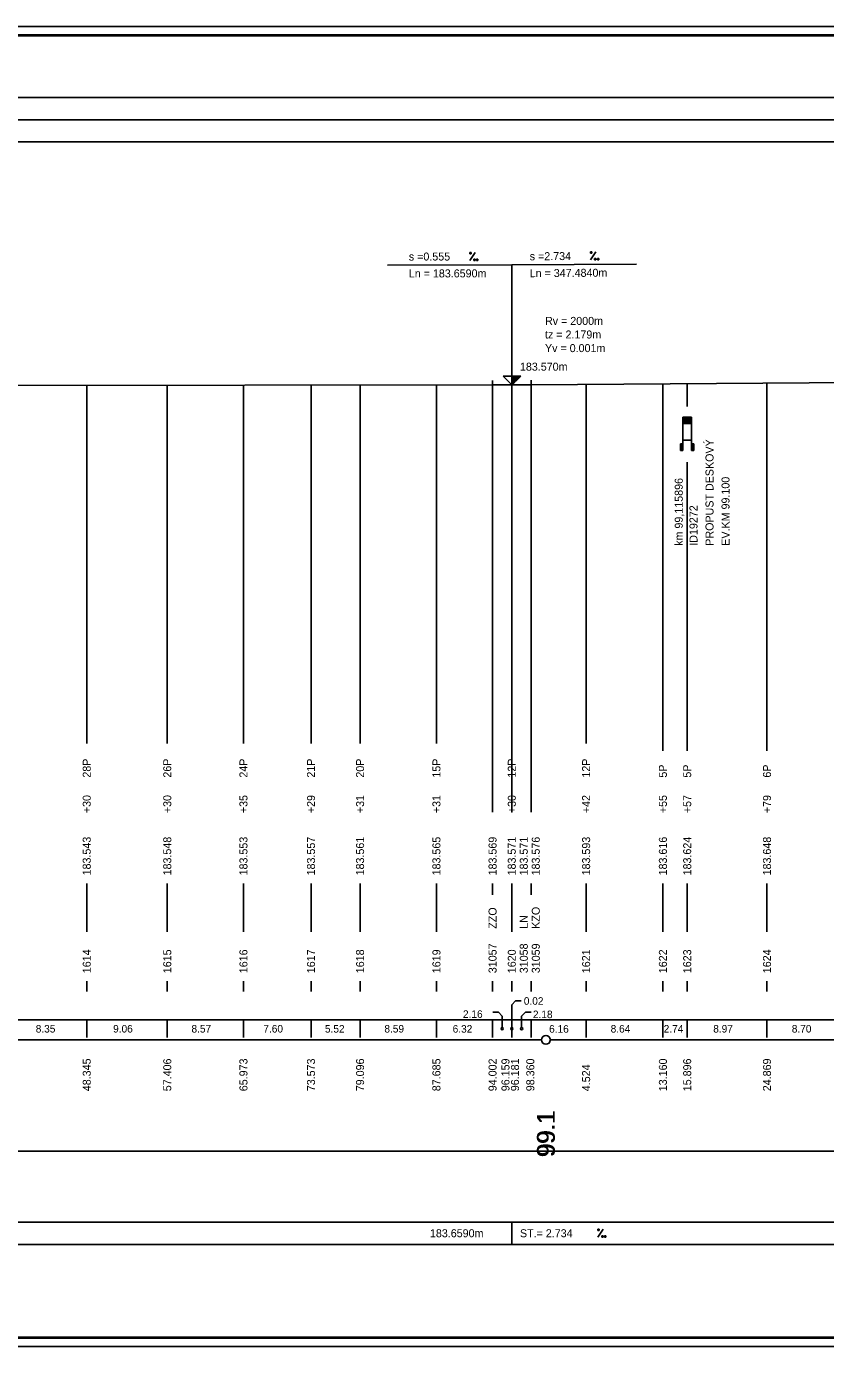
# Model space of a CAD drawing. Extents: x 0 to 10087, y -805 to 297.
# Drawn here: x 5463.1 to 5642.9, y 0 to 297 of the extents above; entities that cross this region are included whole.
import ezdxf

# ---------------------------------------------------------------- set-up
doc = ezdxf.new("R2010")
doc.units = 0
for name, color, linetype in [('CARKY_HODNOT', 7, 'Continuous'), ('KRIV1_CARA', 7, 'Continuous'), ('NIVELETA_CARA', 7, 'Continuous'), ('NIVELETA_TEXT', 7, 'Continuous'), ('OBJEKTY_TEXT', 7, 'Continuous'), ('OBJEKTY_TVAR', 7, 'Continuous'), ('RAM', 7, 'Continuous'), ('REZERVA', 7, 'Continuous'), ('STAN_CARA', 7, 'Continuous'), ('STAN_PAS', 7, 'Continuous'), ('STAN_TEXT', 7, 'Continuous'), ('TEXT', 7, 'Continuous'), ('TXT_C_BODU', 7, 'Continuous')]:
    doc.layers.add(name, color=color, linetype=linetype)

msp = doc.modelspace()

# ---------------------------------------------------------------- linework, layer by layer
at = {"layer": 'CARKY_HODNOT'}
for p, q in [((5476.69, 138.35), (5476.69, 216.22)), ((5494.81, 138.35), (5494.81, 216.24)), ((5511.95, 138.35), (5511.95, 216.27)), ((5527.15, 138.35), (5527.15, 216.29)), ((5538.19, 138.35), (5538.19, 216.3)), ((5555.37, 138.35), (5555.37, 216.33)), ((5568, 138.35), (5568, 216.34)), ((5572.32, 138.35), (5572.32, 216.36)), ((5572.36, 138.35), (5572.36, 216.36)), ((5576.72, 138.35), (5576.72, 216.38)), ((5589.05, 138.35), (5589.05, 216.46)), ((5606.32, 138.35), (5606.32, 216.58)), ((5611.79, 211.5), (5611.79, 216.62)), ((5629.74, 138.35), (5629.74, 216.74)), ((5611.79, 138.35), (5611.79, 199)), ((5476.69, 135.65), (5476.69, 138.35)), ((5494.81, 135.65), (5494.81, 138.35)), ((5511.95, 135.65), (5511.95, 138.35)), ((5527.15, 135.65), (5527.15, 138.35)), ((5538.19, 135.65), (5538.19, 138.35)), ((5555.37, 135.65), (5555.37, 138.35)), ((5568, 126.2), (5568, 138.35)), ((5572.32, 135.65), (5572.32, 138.35)), ((5572.36, 126.2), (5572.36, 138.35)), ((5576.72, 126.2), (5576.72, 138.35)), ((5589.05, 135.65), (5589.05, 138.35)), ((5606.32, 134), (5606.32, 138.35)), ((5611.79, 134), (5611.79, 138.35)), ((5629.74, 134), (5629.74, 138.35)), ((5568, 120.25), (5568, 126.2)), ((5572.36, 120.25), (5572.36, 126.2)), ((5576.72, 120.25), (5576.72, 126.2)), ((5476.69, 93.3), (5476.69, 104.2)), ((5494.81, 93.3), (5494.81, 104.2)), ((5511.95, 93.3), (5511.95, 104.2)), ((5527.15, 93.3), (5527.15, 104.2)), ((5538.19, 93.3), (5538.19, 104.2)), ((5555.37, 93.3), (5555.37, 104.2)), ((5568, 101.65), (5568, 104.2)), ((5572.32, 93.3), (5572.32, 104.2)), ((5572.36, 100), (5572.36, 104.2)), ((5576.72, 101.65), (5576.72, 104.2)), ((5589.05, 93.3), (5589.05, 104.2)), ((5606.32, 93.3), (5606.32, 104.2)), ((5611.79, 93.3), (5611.79, 104.2)), ((5629.74, 93.3), (5629.74, 104.2)), ((5476.69, 79.9), (5476.69, 82.2)), ((5494.81, 79.9), (5494.81, 82.2)), ((5511.95, 79.9), (5511.95, 82.2)), ((5527.15, 79.9), (5527.15, 82.2)), ((5538.19, 79.9), (5538.19, 82.2)), ((5555.37, 79.9), (5555.37, 82.2)), ((5568, 79.9), (5568, 82.2)), ((5572.32, 79.9), (5572.32, 82.2)), ((5572.36, 79.9), (5572.36, 82.2)), ((5576.72, 79.9), (5576.72, 82.2)), ((5589.05, 79.9), (5589.05, 82.2)), ((5606.32, 79.9), (5606.32, 82.2)), ((5611.79, 79.9), (5611.79, 82.2)), ((5629.74, 79.9), (5629.74, 82.2))]:
    msp.add_line(p, q, dxfattribs=at)
at = {"layer": 'KRIV1_CARA'}
msp.add_line((5093.47, 44), (6545.11, 44), dxfattribs=at)
at = {"layer": 'NIVELETA_CARA'}
for p, q in [((300, 281), (8321.33, 281)), ((300, 276), (8321.33, 276)), ((300, 271), (8321.33, 271)), ((5572.36, 243.35), (5600.36, 243.54)), ((5572.36, 243.35), (5544.36, 243.31)), ((5572.36, 216.35), (5572.36, 243.35)), ((5576.72, 216.38), (6267.07, 221.1)), ((5568, 216.34), (5568, 217.34)), ((5572.36, 216.35), (5570.36, 218.35)), ((5570.36, 218.35), (5574.36, 218.35)), ((5572.36, 216.35), (5572.36, 218.35)), ((5574.36, 218.35), (5572.36, 216.35)), ((5572.43, 216.42), (5572.43, 218.35)), ((5572.5, 216.48), (5572.5, 218.35)), ((5572.56, 216.55), (5572.56, 218.35)), ((5572.63, 216.62), (5572.63, 218.35)), ((5572.7, 216.68), (5572.7, 218.35)), ((5572.76, 216.75), (5572.76, 218.35)), ((5572.83, 216.82), (5572.83, 218.35)), ((5572.9, 216.88), (5572.9, 218.35)), ((5572.96, 216.95), (5572.96, 218.35)), ((5573.03, 217.02), (5573.03, 218.35)), ((5573.1, 217.08), (5573.1, 218.35)), ((5573.16, 217.15), (5573.16, 218.35)), ((5573.23, 217.22), (5573.23, 218.35)), ((5573.3, 217.28), (5573.3, 218.35)), ((5573.36, 217.35), (5573.36, 218.35)), ((5573.43, 217.42), (5573.43, 218.35)), ((5573.5, 217.48), (5573.5, 218.35)), ((5573.56, 217.55), (5573.56, 218.35)), ((5573.63, 217.62), (5573.63, 218.35)), ((5573.7, 217.68), (5573.7, 218.35)), ((5573.76, 217.75), (5573.76, 218.35)), ((5573.83, 217.82), (5573.83, 218.35)), ((5573.9, 217.88), (5573.9, 218.35)), ((5573.96, 217.95), (5573.96, 218.35)), ((5574.03, 218.02), (5574.03, 218.35)), ((5574.1, 218.08), (5574.1, 218.35)), ((5574.16, 218.15), (5574.16, 218.35)), ((5574.23, 218.22), (5574.23, 218.35)), ((5574.3, 218.28), (5574.3, 218.35)), ((5576.72, 216.38), (5576.72, 217.38)), ((5206.61, 215.84), (5568, 216.34)), ((5568, 216.34), (5572.36, 216.35)), ((5568, 216.34), (5568.5, 216.34)), ((5568.5, 216.34), (5569, 216.35)), ((5569, 216.35), (5569.5, 216.35)), ((5569.5, 216.35), (5569.56, 216.35)), ((5572.36, 216.35), (5576.72, 216.38)), ((5575.16, 216.37), (5575.66, 216.37)), ((5575.66, 216.37), (5576.16, 216.38)), ((5576.16, 216.38), (5576.66, 216.38)), ((5576.66, 216.38), (5576.72, 216.38)), ((500, 28), (8321.33, 28)), ((5572.36, 23), (5572.36, 28)), ((500, 23), (8321.33, 23))]:
    msp.add_line(p, q, dxfattribs=at)
at = {"layer": 'NIVELETA_TEXT'}
for p, q in [((5562.86, 244.34), (5564.05, 246.13)), ((5562.86, 246.13), (5562.86, 245.84)), ((5562.87, 246.13), (5562.86, 246.13)), ((5562.86, 245.84), (5563.16, 245.84)), ((5563.16, 246.13), (5562.87, 246.13)), ((5563.16, 245.84), (5563.16, 246.13)), ((5563.77, 244.64), (5563.77, 244.34)), ((5563.78, 244.64), (5563.77, 244.63)), ((5563.77, 244.34), (5564.07, 244.34)), ((5564.07, 244.64), (5563.78, 244.64)), ((5564.07, 244.34), (5564.07, 244.64)), ((5564.39, 244.64), (5564.39, 244.34)), ((5564.68, 244.64), (5564.39, 244.64)), ((5564.39, 244.64), (5564.39, 244.63)), ((5564.39, 244.34), (5564.68, 244.34)), ((5564.68, 244.34), (5564.68, 244.64)), ((5590.05, 246.27), (5590.05, 245.97)), ((5590.06, 246.27), (5590.05, 246.26)), ((5590.05, 245.97), (5590.35, 245.97)), ((5590.06, 244.47), (5591.24, 246.28)), ((5590.35, 246.27), (5590.06, 246.27)), ((5590.35, 245.97), (5590.35, 246.27)), ((5590.97, 244.78), (5590.97, 244.48)), ((5590.98, 244.78), (5590.97, 244.77)), ((5590.97, 244.48), (5591.27, 244.48)), ((5591.27, 244.78), (5590.98, 244.78)), ((5591.27, 244.48), (5591.27, 244.78)), ((5591.58, 244.78), (5591.59, 244.48)), ((5591.59, 244.78), (5591.58, 244.78)), ((5591.88, 244.78), (5591.59, 244.78)), ((5591.59, 244.48), (5591.88, 244.49)), ((5591.88, 244.49), (5591.88, 244.78)), ((5591.66, 24.6), (5592.85, 26.4)), ((5591.66, 26.4), (5591.66, 26.1)), ((5591.67, 26.4), (5591.66, 26.39)), ((5591.66, 26.1), (5591.96, 26.1)), ((5591.96, 26.4), (5591.67, 26.4)), ((5591.96, 26.1), (5591.96, 26.4)), ((5592.57, 24.9), (5592.57, 24.6)), ((5592.58, 24.9), (5592.57, 24.89)), ((5592.57, 24.6), (5592.87, 24.6)), ((5592.87, 24.9), (5592.58, 24.9)), ((5592.87, 24.6), (5592.87, 24.9)), ((5593.19, 24.9), (5593.19, 24.6)), ((5593.48, 24.9), (5593.19, 24.9)), ((5593.19, 24.9), (5593.19, 24.89)), ((5593.19, 24.6), (5593.48, 24.6)), ((5593.48, 24.6), (5593.48, 24.9))]:
    msp.add_line(p, q, dxfattribs=at)
at = {"layer": 'OBJEKTY_TVAR'}
for p, q in [((5610.79, 201.62), (5610.79, 209.12)), ((5610.79, 209.12), (5612.79, 209.12)), ((5610.79, 209.07), (5612.79, 209.07)), ((5610.79, 209.02), (5612.79, 209.02)), ((5610.79, 208.97), (5612.79, 208.97)), ((5610.79, 208.92), (5612.79, 208.92)), ((5610.79, 208.87), (5612.79, 208.87)), ((5610.79, 208.82), (5612.79, 208.82)), ((5610.79, 208.77), (5612.79, 208.77)), ((5610.79, 208.72), (5612.79, 208.72)), ((5610.79, 208.67), (5612.79, 208.67)), ((5610.79, 208.62), (5612.79, 208.62)), ((5610.79, 208.57), (5612.79, 208.57)), ((5610.79, 208.52), (5612.79, 208.52)), ((5610.79, 208.47), (5612.79, 208.47)), ((5610.79, 208.42), (5612.79, 208.42)), ((5610.79, 208.37), (5612.79, 208.37)), ((5610.79, 208.32), (5612.79, 208.32)), ((5610.79, 208.27), (5612.79, 208.27)), ((5610.79, 208.22), (5612.79, 208.22)), ((5610.79, 208.17), (5612.79, 208.17)), ((5610.79, 208.12), (5612.79, 208.12)), ((5610.79, 208.07), (5612.79, 208.07)), ((5610.79, 208.02), (5612.79, 208.02)), ((5610.79, 207.97), (5612.79, 207.97)), ((5610.79, 207.92), (5612.79, 207.92)), ((5612.79, 209.12), (5612.79, 201.62)), ((5610.79, 207.87), (5612.79, 207.87)), ((5610.79, 207.82), (5612.79, 207.82)), ((5610.79, 207.77), (5612.79, 207.77)), ((5610.79, 207.72), (5612.79, 207.72)), ((5610.79, 207.67), (5612.79, 207.67)), ((5610.29, 203.12), (5610.79, 203.12)), ((5610.29, 203.12), (5610.29, 201.62)), ((5610.34, 203.12), (5610.34, 201.62)), ((5610.39, 203.12), (5610.39, 201.62)), ((5610.44, 203.12), (5610.44, 201.62)), ((5610.49, 203.12), (5610.49, 201.62)), ((5610.54, 203.12), (5610.54, 201.62)), ((5610.59, 203.12), (5610.59, 201.62)), ((5610.64, 203.12), (5610.64, 201.62)), ((5610.69, 203.12), (5610.69, 201.62)), ((5610.74, 203.12), (5610.74, 201.62)), ((5610.79, 203.93), (5612.79, 203.93)), ((5613.29, 203.12), (5612.79, 203.12)), ((5612.84, 203.12), (5612.84, 201.62)), ((5612.89, 203.12), (5612.89, 201.62)), ((5612.94, 203.12), (5612.94, 201.62)), ((5612.99, 203.12), (5612.99, 201.62)), ((5613.04, 203.12), (5613.04, 201.62)), ((5613.09, 203.12), (5613.09, 201.62)), ((5613.14, 203.12), (5613.14, 201.62)), ((5613.19, 203.12), (5613.19, 201.62)), ((5613.24, 203.12), (5613.24, 201.62)), ((5613.29, 203.12), (5613.29, 201.62)), ((5610.79, 201.62), (5610.29, 201.62)), ((5612.79, 201.62), (5613.29, 201.62))]:
    msp.add_line(p, q, dxfattribs=at)
at = {"layer": 'RAM'}
for p, q in [((8636.33, 297), (0, 297)), ((8634.33, 295.1), (2, 295.1)), ((8634.33, 295), (2, 295)), ((8634.33, 294.9), (2, 294.9)), ((0, 0), (8636.33, 0)), ((2, 2.1), (8634.33, 2.1)), ((2, 2), (8634.33, 2)), ((2, 1.9), (8634.33, 1.9))]:
    msp.add_line(p, q, dxfattribs=at)
at = {"layer": 'REZERVA'}
msp.add_circle((5580, 69), 1, dxfattribs=at)
at = {"layer": 'STAN_CARA'}
for p, q in [((5381.5, 69), (5579, 69)), ((5581, 69), (5779, 69))]:
    msp.add_line(p, q, dxfattribs=at)
at = {"layer": 'STAN_PAS'}
for p, q in [((5572.34, 76.9), (5573.19, 77.75)), ((5573.19, 77.75), (5574.47, 77.75)), ((5569.31, 75.2), (5568.04, 75.2)), ((5570.16, 74.35), (5569.31, 75.2)), ((5570.16, 71.75), (5570.16, 74.35)), ((5572.34, 71.75), (5572.34, 76.9)), ((5574.54, 74.35), (5575.39, 75.2)), ((5574.54, 71.75), (5574.54, 74.35)), ((5575.39, 75.2), (5576.67, 75.2)), ((300, 73.5), (8321.33, 73.5)), ((5476.69, 69.5), (5476.69, 73.5)), ((5494.81, 69.5), (5494.81, 73.5)), ((5511.95, 69.5), (5511.95, 73.5)), ((5527.15, 69.5), (5527.15, 73.5)), ((5538.19, 69.5), (5538.19, 73.5)), ((5555.37, 69.5), (5555.37, 73.5)), ((5568, 69.5), (5568, 73.5)), ((5572.32, 69.5), (5572.32, 73.5)), ((5572.36, 69.5), (5572.36, 73.5)), ((5576.72, 69.5), (5576.72, 73.5)), ((5589.05, 69.5), (5589.05, 73.5)), ((5606.32, 69.5), (5606.32, 73.5)), ((5611.79, 69.5), (5611.79, 73.5)), ((5629.74, 69.5), (5629.74, 73.5))]:
    msp.add_line(p, q, dxfattribs=at)
for centre in [(5570.16, 71.5), (5572.34, 71.5), (5574.54, 71.5)]:
    msp.add_circle(centre, 0.25, dxfattribs=at)

# ---------------------------------------------------------------- texts
at = {"layer": 'NIVELETA_TEXT'}
for s, rotation, p in [('s =0.555', 0.0796, (5549.16, 244.32)), ('s =2.734', 0.3916, (5576.36, 244.38)), ('Ln = 183.6590m', 0.0796, (5549.16, 240.52)), ('Ln = 347.4840m', 0.3916, (5576.36, 240.58))]:
    msp.add_text(s, height=1.8, rotation=rotation, dxfattribs=at).set_placement(p)
for s, p in [('Rv = 2000m', (5579.8, 229.85)), ('tz = 2.179m', (5579.8, 226.79)), ('Yv = 0.001m', (5579.8, 223.73)), ('183.570m', (5574.16, 219.55)), ('183.6590m', (5553.91, 24.6)), ('ST.= 2.734', (5574.16, 24.6))]:
    msp.add_text(s, height=1.8, dxfattribs=at).set_placement(p)
at = {"layer": 'OBJEKTY_TEXT'}
for s, p in [('PROPUST DESKOVÝ', (5617.71, 180.17)), ('km 99,115896', (5610.79, 180.15)), ('EV.KM 99.100', (5621.31, 180.17)), ('ID19272 ', (5614.11, 180.17))]:
    msp.add_text(s, height=1.8, rotation=90, dxfattribs=at).set_placement(p)
at = {"layer": 'STAN_TEXT'}
for s, p in [('0.02', (5575.03, 76.9)), ('2.16', (5561.34, 73.95)), ('2.18', (5577.08, 73.89)), ('8.35', (5465.22, 70.65)), ('9.06', (5482.63, 70.65)), ('8.57', (5500.26, 70.65)), ('7.60', (5516.43, 70.65)), ('5.52', (5530.28, 70.64)), ('8.59', (5543.66, 70.65)), ('6.32', (5559.02, 70.63)), ('6.16', (5580.72, 70.62)), ('8.64', (5594.57, 70.65)), ('2.74', (5606.5, 70.64)), ('8.97', (5617.65, 70.65)), ('8.70', (5635.32, 70.65))]:
    msp.add_text(s, height=1.7, dxfattribs=at).set_placement(p)
for s, height, p in [('48.345', 1.8, (5477.59, 57.45)), ('57.406', 1.8, (5495.71, 57.45)), ('65.973', 1.8, (5512.85, 57.45)), ('73.573', 1.8, (5528.05, 57.45)), ('79.096', 1.8, (5539.09, 57.45)), ('87.685', 1.8, (5556.27, 57.45)), ('94.002', 1.8, (5568.9, 57.45)), ('96.159', 1.8, (5571.8, 57.45)), ('96.181', 1.8, (5573.95, 57.45)), ('98.360', 1.8, (5577.39, 57.45)), ('4.524', 1.8, (5589.95, 57.45)), ('13.160', 1.8, (5607.22, 57.45)), ('15.896', 1.8, (5612.69, 57.45)), ('24.869', 1.8, (5630.64, 57.45)), ('    99.1', 4, (5582, 36.84)), ('    99.1', 4, (5582, 36.74)), ('    99.1', 4, (5582, 36.64))]:
    msp.add_text(s, height=height, rotation=90, dxfattribs=at).set_placement(p)
at = {"layer": 'TEXT'}
for s, p in [('28P', (5477.59, 128)), ('26P', (5495.71, 128)), ('24P', (5512.85, 128)), ('21P', (5528.05, 128)), ('20P', (5539.09, 128)), ('15P', (5556.27, 128)), ('12P', (5573.22, 128)), ('12P', (5589.95, 128)), ('5P', (5607.22, 128)), ('5P', (5612.69, 128)), ('6P', (5630.64, 128)), ('+30', (5477.59, 120)), ('+30', (5495.71, 120)), ('+35', (5512.85, 120)), ('+29', (5528.05, 120)), ('+31', (5539.09, 120)), ('+31', (5556.27, 120)), ('+30', (5573.22, 120)), ('+42', (5589.95, 120)), ('+55', (5607.22, 120)), ('+57', (5612.69, 120)), ('+79', (5630.64, 120)), ('183.543', (5477.59, 106)), ('183.548', (5495.71, 106)), ('183.553', (5512.85, 106)), ('183.557', (5528.05, 106)), ('183.561', (5539.09, 106)), ('183.565', (5556.27, 106)), ('183.569', (5568.9, 106)), ('183.571', (5573.22, 106)), ('183.571', (5575.92, 106)), ('183.576', (5578.62, 106)), ('183.593', (5589.95, 106)), ('183.616', (5607.22, 106)), ('183.624', (5612.69, 106)), ('183.648', (5630.64, 106)), ('ZZO', (5568.9, 94)), ('KZO', (5578.62, 94)), ('LN', (5575.92, 94))]:
    msp.add_text(s, height=1.8, rotation=90, dxfattribs=at).set_placement(p)
at = {"layer": 'TXT_C_BODU'}
for s, p in [('1614', (5477.59, 84)), ('1615', (5495.71, 84)), ('1616', (5512.85, 84)), ('1617', (5528.05, 84)), ('1618', (5539.09, 84)), ('1619', (5556.27, 84)), ('31057', (5568.9, 84)), ('1620', (5573.22, 84)), ('31058', (5575.92, 84)), ('31059', (5578.62, 84)), ('1621', (5589.95, 84)), ('1622', (5607.22, 84)), ('1623', (5612.69, 84)), ('1624', (5630.64, 84))]:
    msp.add_text(s, height=1.8, rotation=90, dxfattribs=at).set_placement(p)

doc.saveas('drawing.dxf')
